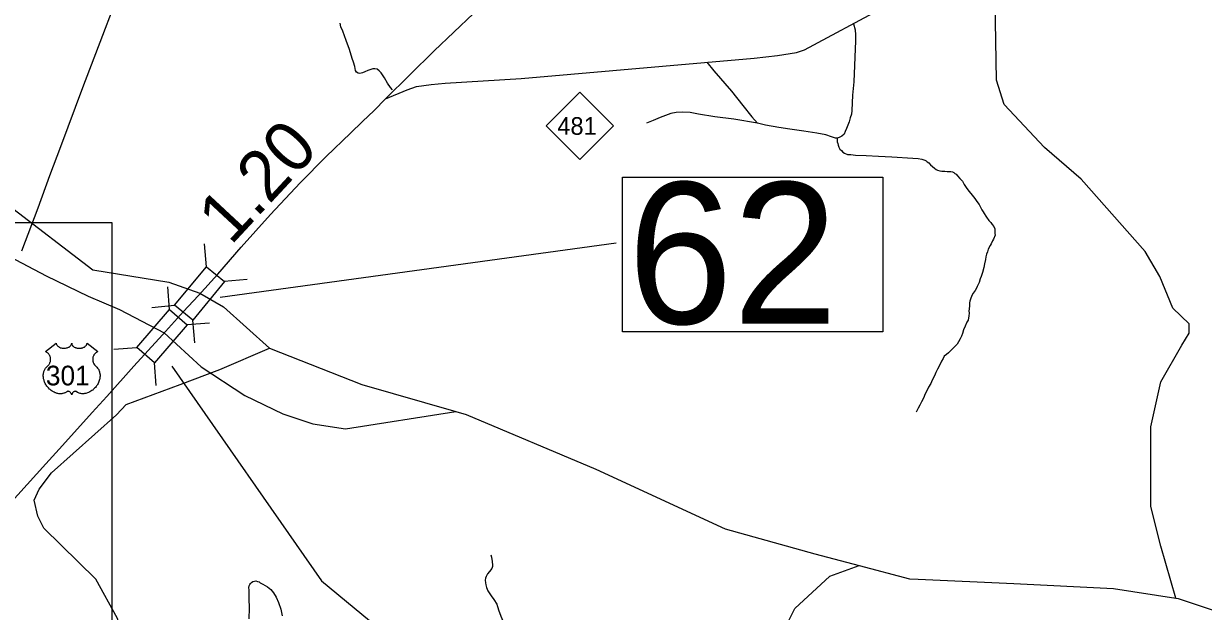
# Model space of a CAD drawing. Extents: x 2290615 to 2522933, y 819489 to 1012715.
# Drawn here: x 2397002 to 2408688, y 888848 to 894668 of the extents above; entities that cross this region are included whole.
import ezdxf

# ---------------------------------------------------------------- set-up
doc = ezdxf.new("R2010")
doc.units = 0
for name, color, linetype in [('Exist Hydrographic Creek Single Shore', 7, 'Continuous'), ('Exist Hydrographic Misc Water Feature', 7, 'Continuous'), ('Exist Railroad Mainline', 7, 'Continuous'), ('Exist Road Non-System Type 51', 7, 'Continuous'), ('Exist Road Primary NC Attributed', 7, 'Continuous'), ('Exist Road Primary NC Shield CELL', 7, 'Continuous'), ('Exist Road Primary NC Shield Number Label', 7, 'Continuous'), ('Exist Road Primary US Attributed', 7, 'Continuous'), ('Exist Road Primary US Mileage Hundredths English Label', 7, 'Continuous'), ('Exist Road Primary US Shield CELL', 7, 'Continuous'), ('Exist Road Primary US Shield Number Label', 7, 'Continuous'), ('Exist Road Primary US Structure Standard Bridge CELL', 7, 'Continuous'), ('Exist Road Primary US Structure Standard Bridge Number Label', 7, 'Continuous'), ('Map Preparation Inset Cut Line', 7, 'Continuous')]:
    doc.layers.add(name, color=color, linetype=linetype)

msp = doc.modelspace()

# ---------------------------------------------------------------- linework, layer by layer
at = {"layer": 'Exist Hydrographic Creek Single Shore'}
for points in [[(2396469, 893290), (2396851, 892870), (2397689, 892229), (2398439, 892108), (2398746, 891999), (2398982, 891863), (2399438, 891454)], [(2393555, 892059), (2394667, 892447), (2395630, 892677), (2396195, 892625), (2396678, 892458), (2397225, 892171), (2397642, 891969), (2397951, 891838), (2398393, 891607), (2398760, 891271), (2399192, 890985), (2399569, 890806), (2399867, 890707), (2400189, 890657), (2401284, 890829)], [(2399438, 891454), (2400351, 891095), (2401284, 890829)], [(2401284, 890829), (2401387, 890799), (2402669, 890257), (2403951, 889665), (2404839, 889419), (2405279, 889303)], [(2405279, 889303), (2405776, 889172), (2405862, 889168)], [(2405862, 889168), (2406811, 889123), (2407798, 889074), (2408413, 888979)], [(2408413, 888979), (2408439, 888975), (2409178, 888728), (2409870, 888280)]]:
    msp.add_lwpolyline(points, dxfattribs=at)
at = {"layer": 'Exist Hydrographic Misc Water Feature'}
for points in [[(2408413, 888979), (2408266, 889493), (2408168, 889887), (2408168, 890676), (2408266, 891120), (2408475, 891485), (2408548, 891603), (2408546, 891695), (2408386, 891849), (2408256, 892165), (2408111, 892412), (2407476, 893128), (2407113, 893441), (2406715, 893868), (2406637, 894108), (2406625, 894882)], [(2396947, 886922), (2397212, 887058), (2397552, 887190), (2397726, 887292), (2397988, 887585), (2398045, 887696), (2398053, 888330), (2397931, 888778), (2397717, 889167), (2397203, 889674), (2397143, 889790), (2397107, 889949), (2397156, 890059), (2397278, 890219), (2397921, 890793), (2398019, 890896), (2398552, 891095), (2398946, 891243), (2399438, 891454)], [(2404543, 888679), (2404642, 888876), (2404987, 889197), (2405279, 889303)]]:
    msp.add_lwpolyline(points, dxfattribs=at)
at = {"layer": 'Exist Railroad Mainline'}
msp.add_lwpolyline([(2396983, 892417), (2397145, 892843), (2397263, 893165), (2397369, 893452), (2397589, 894037), (2397787, 894552), (2397978, 895058)], dxfattribs=at)
at = {"layer": 'Exist Road Non-System Type 51'}
for points in [[(2400655, 894011), (2400635, 894036), (2400605, 894079), (2400577, 894130), (2400558, 894162), (2400542, 894181), (2400523, 894201), (2400505, 894216), (2400482, 894221), (2400460, 894220), (2400441, 894214), (2400413, 894203), (2400383, 894192), (2400359, 894181), (2400332, 894175), (2400314, 894178), (2400300, 894188), (2400288, 894203), (2400282, 894243), (2400270, 894287), (2400257, 894322), (2400229, 894411), (2400198, 894501), (2400165, 894594), (2400145, 894637), (2400136, 894673)], [(2405223, 894665), (2405237, 894607), (2405243, 894557), (2405242, 894498), (2405225, 894091), (2405213, 893958), (2405207, 893809), (2405201, 893770), (2405189, 893734), (2405180, 893694), (2405165, 893664), (2405151, 893630), (2405139, 893601), (2405129, 893572), (2405106, 893552), (2405080, 893540), (2405059, 893535)], [(2403768, 894285), (2403840, 894200), (2404012, 893998), (2404125, 893857), (2404216, 893744), (2404272, 893683)], [(2404272, 893683), (2404038, 893723), (2403850, 893744), (2403685, 893770), (2403605, 893787), (2403533, 893792), (2403465, 893787), (2403414, 893779), (2403308, 893737), (2403236, 893710), (2403173, 893682)], [(2405059, 893535), (2405043, 893535), (2405003, 893546), (2404949, 893566), (2404860, 893584), (2404729, 893602), (2404592, 893622), (2404482, 893638), (2404349, 893663), (2404272, 893683)], [(2405059, 893535), (2405059, 893515), (2405061, 893498), (2405066, 893481), (2405071, 893463), (2405078, 893443), (2405088, 893426), (2405103, 893410), (2405116, 893396), (2405134, 893384), (2405164, 893373), (2405194, 893372), (2405241, 893366), (2405346, 893362), (2405469, 893355), (2405600, 893350), (2405809, 893335), (2405863, 893334), (2405899, 893326), (2405927, 893317), (2405943, 893309), (2405953, 893301), (2405967, 893289), (2405984, 893271), (2406004, 893252), (2406024, 893236), (2406042, 893222), (2406054, 893217), (2406076, 893211), (2406098, 893207), (2406125, 893206), (2406148, 893204), (2406170, 893204), (2406186, 893204), (2406203, 893201), (2406217, 893193), (2406227, 893185), (2406239, 893177), (2406253, 893161), (2406276, 893134), (2406300, 893108), (2406318, 893076), (2406345, 893037), (2406367, 893005), (2406396, 892968), (2406424, 892938), (2406443, 892908), (2406467, 892877), (2406475, 892857), (2406492, 892823), (2406506, 892803), (2406516, 892787), (2406531, 892760), (2406539, 892750), (2406563, 892720), (2406582, 892698), (2406596, 892680), (2406612, 892659), (2406621, 892637), (2406623, 892617), (2406623, 892591), (2406624, 892573), (2406608, 892533), (2406600, 892516), (2406587, 892488), (2406575, 892470), (2406556, 892434), (2406548, 892410), (2406538, 892386), (2406531, 892358), (2406529, 892331), (2406518, 892291), (2406514, 892253), (2406499, 892203), (2406485, 892165), (2406476, 892141), (2406466, 892105), (2406447, 892066), (2406439, 892050), (2406426, 892026), (2406406, 892000), (2406394, 891976), (2406381, 891939), (2406375, 891921), (2406371, 891903), (2406372, 891875), (2406366, 891845), (2406364, 891821), (2406369, 891805), (2406365, 891773), (2406362, 891755), (2406358, 891733), (2406346, 891711), (2406327, 891673), (2406313, 891636), (2406300, 891600), (2406292, 891572), (2406279, 891548), (2406261, 891518), (2406249, 891495)], [(2406249, 891495), (2406235, 891481), (2406212, 891459), (2406182, 891428), (2406163, 891410), (2406143, 891392), (2406121, 891374), (2406109, 891351), (2406092, 891325), (2406076, 891291), (2406055, 891247), (2406039, 891215), (2406024, 891180), (2406001, 891138), (2405987, 891106), (2405964, 891070), (2405948, 891031), (2405933, 891001), (2405915, 890961), (2405894, 890924), (2405878, 890890), (2405863, 890862), (2405843, 890822)], [(2401630, 889408), (2401636, 889386), (2401643, 889344), (2401647, 889306), (2401647, 889292), (2401640, 889274), (2401616, 889242), (2401598, 889219), (2401583, 889195), (2401577, 889179), (2401573, 889157), (2401576, 889131), (2401580, 889111), (2401588, 889085), (2401601, 889053), (2401633, 889004), (2401660, 888966), (2401688, 888919), (2401705, 888863), (2401730, 888801), (2401761, 888724), (2401798, 888650), (2401841, 888561), (2401860, 888511)], [(2399236, 888776), (2399238, 888882), (2399236, 888975), (2399235, 889058), (2399233, 889085), (2399236, 889100), (2399242, 889114), (2399249, 889124), (2399260, 889136), (2399273, 889143), (2399288, 889148), (2399302, 889150), (2399317, 889144), (2399335, 889140), (2399345, 889131), (2399371, 889119), (2399393, 889105), (2399418, 889090), (2399450, 889065), (2399477, 889031), (2399505, 888990), (2399528, 888937), (2399550, 888871), (2399564, 888806)]]:
    msp.add_lwpolyline(points, dxfattribs=at)
at = {"layer": 'Exist Road Primary NC Attributed'}
msp.add_lwpolyline([(2400585, 893922), (2400800, 894011), (2400895, 894045), (2401039, 894064), (2401179, 894077), (2401931, 894125), (2404239, 894327), (2404469, 894351), (2404657, 894381), (2404737, 894407), (2405514, 894823)], dxfattribs=at)
at = {"layer": 'Exist Road Primary NC Shield CELL'}
msp.add_lwpolyline([(2402179, 893656), (2402512, 893989), (2402845, 893656), (2402512, 893323)], close=True, dxfattribs=at)
at = {"layer": 'Exist Road Primary US Attributed'}
for points in [[(2400585, 893922), (2401070, 894397), (2401458, 894769)], [(2398585, 891816), (2398730, 891974), (2398926, 892188), (2399158, 892453), (2399448, 892778), (2399740, 893092), (2399999, 893351), (2400240, 893583), (2400360, 893698), (2400473, 893808), (2400585, 893922)], [(2398379, 891588), (2398585, 891816)], [(2394205, 886992), (2394513, 887318), (2394756, 887590), (2395134, 888007), (2395372, 888272), (2395462, 888373), (2395589, 888509), (2395817, 888765), (2396230, 889221), (2396346, 889352), (2396522, 889549), (2396702, 889732), (2396853, 889900), (2397222, 890309), (2397388, 890490), (2397681, 890818), (2397825, 890976), (2398094, 891275), (2398379, 891588)]]:
    msp.add_lwpolyline(points, dxfattribs=at)
at = {"layer": 'Exist Road Primary US Shield CELL'}
msp.add_lwpolyline([(2397326, 891504), (2397326, 891500), (2397327, 891495), (2397328, 891492), (2397330, 891487), (2397335, 891481), (2397340, 891475), (2397346, 891470), (2397351, 891467), (2397358, 891463), (2397366, 891459), (2397375, 891457), (2397385, 891455), (2397395, 891454), (2397405, 891454), (2397416, 891454), (2397428, 891457), (2397434, 891458), (2397440, 891460), (2397446, 891463), (2397452, 891466), (2397457, 891469), (2397461, 891472), (2397467, 891478), (2397471, 891483), (2397473, 891486), (2397475, 891489), (2397477, 891496), (2397478, 891499), (2397478, 891505), (2397478, 891500), (2397479, 891496), (2397480, 891493), (2397481, 891490), (2397483, 891486), (2397486, 891482), (2397490, 891476), (2397493, 891474), (2397496, 891471), (2397503, 891466), (2397512, 891462), (2397516, 891460), (2397520, 891459), (2397526, 891457), (2397531, 891456), (2397537, 891455), (2397542, 891454), (2397548, 891454), (2397553, 891454), (2397559, 891454), (2397564, 891454), (2397569, 891455), (2397575, 891456), (2397580, 891457), (2397587, 891458), (2397592, 891460), (2397597, 891463), (2397604, 891466), (2397609, 891469), (2397613, 891473), (2397618, 891477), (2397622, 891482), (2397625, 891486), (2397627, 891489), (2397628, 891493), (2397629, 891498), (2397630, 891501), (2397630, 891505), (2397736, 891420), (2397734, 891419), (2397728, 891416), (2397723, 891413), (2397716, 891408), (2397713, 891405), (2397710, 891403), (2397707, 891399), (2397704, 891396), (2397701, 891392), (2397699, 891388), (2397696, 891383), (2397694, 891379), (2397691, 891371), (2397689, 891365), (2397688, 891361), (2397687, 891351), (2397687, 891347), (2397687, 891342), (2397687, 891337), (2397687, 891333), (2397688, 891328), (2397689, 891324), (2397690, 891319), (2397692, 891313), (2397694, 891307), (2397699, 891298), (2397705, 891289), (2397710, 891283), (2397714, 891279), (2397721, 891273), (2397724, 891270), (2397728, 891266), (2397735, 891258), (2397738, 891255), (2397741, 891251), (2397743, 891246), (2397746, 891242), (2397748, 891238), (2397751, 891229), (2397754, 891220), (2397755, 891215), (2397757, 891205), (2397758, 891200), (2397759, 891190), (2397759, 891177), (2397758, 891166), (2397756, 891152), (2397754, 891144), (2397751, 891134), (2397748, 891126), (2397744, 891114), (2397739, 891105), (2397734, 891095), (2397730, 891089), (2397725, 891082), (2397720, 891074), (2397713, 891066), (2397705, 891058), (2397699, 891051), (2397691, 891044), (2397686, 891040), (2397679, 891034), (2397669, 891028), (2397659, 891022), (2397651, 891018), (2397644, 891015), (2397634, 891011), (2397619, 891007), (2397613, 891006), (2397606, 891005), (2397600, 891004), (2397594, 891004), (2397585, 891004), (2397577, 891004), (2397569, 891006), (2397561, 891007), (2397553, 891010), (2397545, 891013), (2397537, 891017), (2397524, 891025), (2397520, 891027), (2397518, 891027), (2397513, 891028), (2397508, 891027), (2397503, 891025), (2397500, 891023), (2397497, 891021), (2397494, 891018), (2397490, 891015), (2397487, 891012), (2397485, 891010), (2397482, 891004), (2397480, 891001), (2397479, 890997), (2397478, 890992), (2397476, 890999), (2397474, 891003), (2397472, 891007), (2397470, 891010), (2397466, 891015), (2397463, 891018), (2397459, 891021), (2397454, 891024), (2397451, 891025), (2397448, 891027), (2397444, 891028), (2397441, 891028), (2397438, 891028), (2397435, 891027), (2397430, 891023), (2397425, 891020), (2397420, 891017), (2397414, 891014), (2397410, 891012), (2397405, 891010), (2397399, 891008), (2397392, 891006), (2397386, 891005), (2397380, 891004), (2397373, 891004), (2397368, 891003), (2397362, 891003), (2397356, 891004), (2397350, 891004), (2397342, 891006), (2397335, 891007), (2397328, 891009), (2397321, 891011), (2397313, 891014), (2397303, 891018), (2397297, 891022), (2397286, 891028), (2397274, 891037), (2397264, 891044), (2397257, 891050), (2397247, 891061), (2397241, 891067), (2397232, 891079), (2397226, 891088), (2397222, 891095), (2397217, 891105), (2397213, 891111), (2397209, 891121), (2397206, 891129), (2397204, 891138), (2397202, 891143), (2397200, 891152), (2397199, 891158), (2397198, 891167), (2397197, 891177), (2397197, 891185), (2397197, 891192), (2397198, 891201), (2397199, 891209), (2397201, 891217), (2397203, 891223), (2397205, 891229), (2397208, 891237), (2397211, 891244), (2397215, 891249), (2397219, 891256), (2397223, 891261), (2397229, 891267), (2397234, 891272), (2397239, 891277), (2397246, 891283), (2397249, 891286), (2397253, 891291), (2397256, 891296), (2397258, 891300), (2397261, 891306), (2397263, 891311), (2397266, 891318), (2397267, 891323), (2397268, 891330), (2397269, 891336), (2397269, 891343), (2397269, 891350), (2397268, 891357), (2397267, 891364), (2397265, 891370), (2397263, 891377), (2397260, 891382), (2397256, 891389), (2397252, 891396), (2397247, 891401), (2397242, 891406), (2397238, 891409), (2397233, 891412), (2397228, 891416), (2397223, 891418), (2397220, 891420)], close=True, dxfattribs=at)
at = {"layer": 'Exist Road Primary US Structure Standard Bridge CELL'}
for p, q in [((2398815, 892261), (2398794, 892486)), ((2398989, 892117), (2399215, 892138)), ((2398447, 891836), (2398430, 892061)), ((2398273, 891858), (2398498, 891879)), ((2398618, 891688), (2398844, 891705)), ((2398698, 891506), (2398677, 891732)), ((2397897, 891444), (2398122, 891461)), ((2398314, 891084), (2398298, 891310))]:
    msp.add_line(p, q, dxfattribs=at)
for points in [[(2398498, 891879), (2398814, 892261), (2398993, 892114), (2398677, 891732)], [(2398122, 891461), (2398446, 891836), (2398622, 891685), (2398298, 891310)]]:
    msp.add_lwpolyline(points, close=True, dxfattribs=at)
at = {"layer": 'Exist Road Primary US Structure Standard Bridge Number Label'}
msp.add_line((2398949, 891959), (2402872, 892496), dxfattribs=at)
msp.add_lwpolyline([(2402934, 893146), (2405511, 893146), (2405511, 891617), (2402934, 891617)], close=True, dxfattribs=at)
msp.add_lwpolyline([(2398469, 891278), (2399952, 889151), (2402369, 887153)], dxfattribs=at)
at = {"layer": 'Map Preparation Inset Cut Line'}
msp.add_lwpolyline([(2383209, 892699), (2397877, 892699), (2397877, 878780), (2383209, 878780)], close=True, dxfattribs=at)

# ---------------------------------------------------------------- texts
at = {"layer": 'Exist Road Primary NC Shield Number Label'}
msp.add_text('481', height=175, dxfattribs=at).set_placement((2402288, 893567))
at = {"layer": 'Exist Road Primary US Mileage Hundredths English Label'}
msp.add_text('1.20', height=500, rotation=47.1186, dxfattribs=at).set_placement((2399054, 892464))
at = {"layer": 'Exist Road Primary US Shield Number Label'}
msp.add_text('301', height=195, dxfattribs=at).set_placement((2397222, 891086))
at = {"layer": 'Exist Road Primary US Structure Standard Bridge Number Label'}
msp.add_text('62', height=1400, dxfattribs=at).set_placement((2402984, 891696))

doc.saveas('drawing.dxf')
